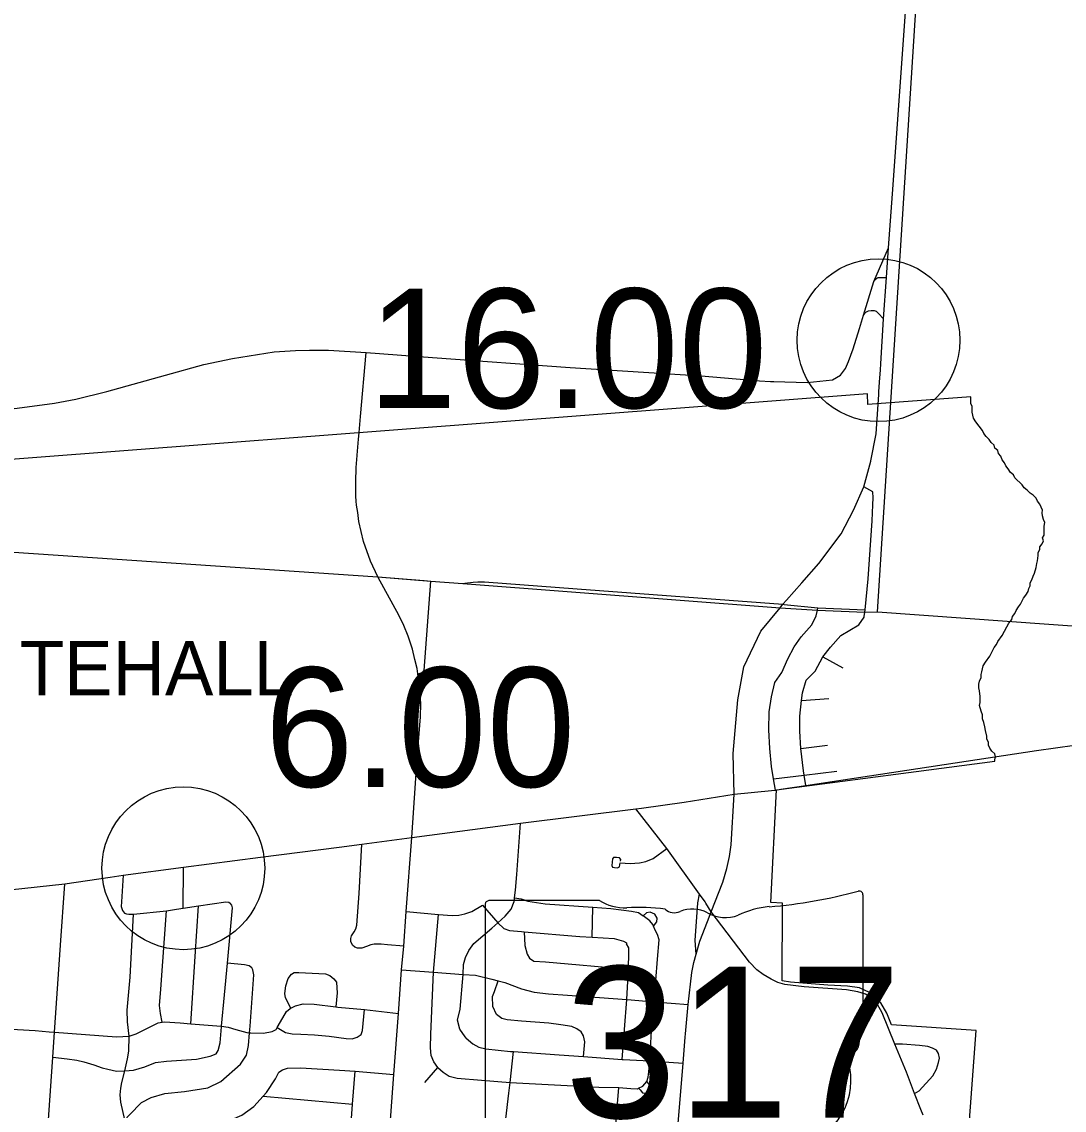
# Model space of a CAD drawing. Extents: x 1659811 to 1934326, y 644115 to 934867.
# Drawn here: x 1857121 to 1866727, y 717084 to 727111 of the extents above; entities that cross this region are included whole.
import ezdxf

# ---------------------------------------------------------------- set-up
doc = ezdxf.new("R2010")
doc.units = 0
for name, color, linetype in [('Default', 7, 'Continuous'), ('GM_X_City_Street', 7, 'Continuous'), ('GM_X_Corporation', 7, 'Continuous'), ('GM_X_Corporation_Text', 7, 'Continuous'), ('GM_X_State_Route', 7, 'Continuous'), ('GM_X_State_Shield', 7, 'Continuous'), ('GM_X_Township', 7, 'Continuous')]:
    doc.layers.add(name, color=color, linetype=linetype)

msp = doc.modelspace()

# ---------------------------------------------------------------- linework, layer by layer
at = {"layer": 'Default'}
for centre in [(1865016, 724177), (1858610, 719313)]:
    msp.add_circle(centre, 750, dxfattribs=at)
at = {"layer": 'GM_X_City_Street'}
for points in [[(1864051, 723797), (1864359, 723788), (1864593, 723813), (1864664, 723856), (1864711, 723918), (1864738, 723982), (1864783, 724097), (1864840, 724285), (1864877, 724407), (1864971, 724717), (1865108, 725027)], [(1864971, 724717), (1864988, 724740), (1864999, 724748), (1865013, 724754), (1865022, 724755), (1865029, 724756), (1865088, 724755)], [(1864877, 724407), (1864888, 724423), (1864892, 724428), (1864900, 724435), (1864924, 724449), (1864948, 724452), (1864975, 724451), (1864993, 724444), (1865010, 724430), (1865014, 724423), (1865063, 724375)], [(1856083, 723438), (1857078, 723550), (1857423, 723598), (1857620, 723633), (1857905, 723706), (1858446, 723856), (1858799, 723953), (1859062, 724010), (1859448, 724071), (1859644, 724084), (1859774, 724086)], [(1859774, 724086), (1859807, 724087), (1859947, 724087), (1860295, 724064)], [(1860230, 723328), (1860243, 723475), (1860295, 724064)], [(1860295, 724064), (1860907, 724019), (1862175, 723925), (1863380, 723850), (1863918, 723802), (1864019, 723798), (1864051, 723797)], [(1860213, 723118), (1860225, 723266), (1860230, 723324), (1860230, 723328)], [(1860203, 722696), (1860199, 722742), (1860198, 722872), (1860204, 723006), (1860213, 723115), (1860213, 723118)], [(1864963, 722660), (1864966, 722724), (1864964, 722780), (1864879, 722826)], [(1860406, 721991), (1860402, 721998), (1860334, 722142), (1860271, 722324), (1860228, 722506), (1860218, 722590), (1860206, 722658), (1860203, 722696)], [(1864883, 721633), (1864890, 721673), (1864894, 721694), (1864919, 721979), (1864957, 722515), (1864963, 722660)], [(1860402, 721998), (1860829, 721963)], [(1860715, 719595), (1860765, 720325), (1860795, 720708), (1860798, 720830), (1860790, 720955), (1860770, 721104), (1860764, 721153), (1860743, 721237), (1860721, 721330), (1860681, 721452), (1860641, 721550), (1860595, 721646), (1860406, 721991)], [(1860770, 721104), (1860813, 721117), (1860828, 721134), (1860890, 721958)], [(1860829, 721963), (1860890, 721958), (1861185, 721935), (1861204, 721938)], [(1861204, 721938), (1861282, 721948), (1861324, 721951), (1861384, 721952), (1862238, 721886), (1864135, 721745), (1864145, 721744)], [(1864065, 720034), (1864049, 720136), (1864029, 720252), (1864013, 720416), (1864004, 720587), (1864008, 720755), (1864028, 720891), (1864059, 721025), (1864125, 721116), (1864179, 721243), (1864237, 721354), (1864303, 721446), (1864401, 721554), (1864442, 721637), (1864452, 721692), (1864456, 721713)], [(1864145, 721744), (1864456, 721713), (1864894, 721694)], [(1864345, 720076), (1864330, 720171), (1864324, 720212), (1864301, 720416), (1864290, 720577), (1864292, 720713), (1864305, 720858), (1864315, 720929), (1864349, 721045), (1864433, 721128), (1864504, 721262), (1864574, 721351), (1864668, 721457), (1864834, 721554), (1864882, 721626), (1864883, 721633)], [(1864504, 721262), (1864687, 721160)], [(1864305, 720858), (1864557, 720876)], [(1864301, 720416), (1864545, 720448)], [(1864049, 720136), (1864330, 720171), (1864632, 720209)], [(1863425, 718991), (1863417, 719004), (1863365, 719074), (1863064, 719495), (1862780, 719861)], [(1861216, 717747), (1861184, 717790), (1861157, 717831), (1861135, 717915), (1861160, 718016), (1861189, 718334), (1861191, 718427), (1861210, 718492), (1861241, 718556), (1861288, 718621), (1861454, 718762), (1861508, 718810), (1861575, 718871), (1861631, 718937), (1861657, 719007), (1861662, 719041), (1861672, 719111), (1861682, 719255), (1861716, 719730)], [(1860052, 711084), (1860055, 711107), (1860064, 711233), (1860092, 711537), (1860128, 712001), (1860141, 712209), (1860174, 712565), (1860251, 713477), (1860253, 713524), (1860310, 714273), (1860368, 715070), (1860409, 715537), (1860428, 715834), (1860449, 716129), (1860493, 716659), (1860550, 717412), (1860592, 717976), (1860621, 718378), (1860641, 718596), (1860664, 718914), (1860715, 719595)], [(1860641, 718596), (1860490, 718607), (1860432, 718615), (1860392, 718615), (1860369, 718615), (1860338, 718607), (1860297, 718592), (1860254, 718578), (1860215, 718577), (1860189, 718587), (1860168, 718606), (1860152, 718639), (1860152, 718665), (1860158, 718691), (1860184, 718727), (1860199, 718755), (1860210, 718789), (1860229, 719081), (1860255, 719536)], [(1862639, 719379), (1862640, 719393), (1862630, 719408), (1862602, 719412), (1862574, 719411), (1862563, 719401), (1862560, 719370), (1862558, 719340), (1862564, 719324), (1862584, 719320), (1862612, 719318), (1862629, 719326), (1862636, 719364), (1862726, 719356), (1862814, 719364), (1862873, 719376), (1862940, 719404), (1863064, 719495)], [(1858608, 718945), (1858613, 719324)], [(1858057, 719248), (1858041, 719004), (1858038, 718962), (1858048, 718925), (1858067, 718898), (1858085, 718894)], [(1857183, 712685), (1857197, 712881), (1857199, 712956), (1857193, 713044), (1857181, 713127), (1857151, 713241), (1857132, 713311), (1857122, 713352), (1857118, 713399), (1857116, 713464), (1857125, 713531), (1857146, 713815), (1857167, 714104), (1857276, 715622), (1857348, 716662), (1857354, 716821), (1857409, 717574), (1857423, 717802), (1857478, 718606), (1857518, 719171)], [(1858085, 718894), (1858108, 718890), (1858151, 718891), (1858456, 718922), (1858547, 718936), (1858608, 718945), (1858751, 718966), (1859003, 719003), (1859029, 719002), (1859041, 718992)], [(1861662, 719041), (1861724, 719031), (1861783, 719011), (1861945, 718986), (1862382, 718955), (1862548, 718943), (1862739, 718919), (1862805, 718907), (1862848, 718874)], [(1863335, 718522), (1863326, 718649), (1863352, 718996), (1863365, 719074)], [(1858414, 717894), (1858399, 717976), (1858391, 718049), (1858402, 718199), (1858456, 718922)], [(1858679, 717881), (1858719, 718500), (1858751, 718966)], [(1858962, 717857), (1858962, 717859), (1858989, 718146), (1859016, 718438), (1859064, 718949), (1859056, 718972), (1859041, 718992)], [(1860664, 718914), (1860962, 718888), (1861087, 718877), (1861149, 718882), (1861205, 718892), (1861268, 718915), (1861368, 718973)], [(1861368, 718973), (1861508, 718810), (1861564, 718759), (1861615, 718739), (1861725, 718730), (1861751, 718728), (1862264, 718685), (1862378, 718678), (1862580, 718667), (1862665, 718643), (1862693, 718626), (1862692, 718616)], [(1862378, 718678), (1862382, 718955)], [(1862942, 718781), (1862973, 718820), (1862975, 718852), (1862953, 718889), (1862911, 718910), (1862879, 718903), (1862848, 718874)], [(1865427, 717038), (1865406, 717091), (1865346, 717238), (1865272, 717436), (1865166, 717693), (1865049, 717981), (1865007, 718057), (1864948, 718119), (1864895, 718154), (1864824, 718175), (1864722, 718193), (1864329, 718221), (1864152, 718243), (1864089, 718262), (1864027, 718290), (1863954, 718333), (1863894, 718379), (1863827, 718448), (1863475, 718913), (1863425, 718991)], [(1858018, 716455), (1858049, 716433), (1858081, 716424), (1858133, 716438), (1858162, 716461), (1858185, 716497), (1858196, 716538), (1858194, 716589), (1858186, 716651), (1858070, 716996), (1858034, 717157), (1858028, 717227), (1858034, 717287), (1858042, 717340), (1858071, 717448), (1858095, 717557), (1858108, 717627), (1858112, 717767), (1858095, 717898), (1858092, 718006), (1858119, 718309), (1858151, 718891)], [(1860956, 717478), (1860918, 717529), (1860894, 717588), (1860886, 717660), (1860889, 717786), (1860914, 718355), (1860962, 718888)], [(1862882, 717350), (1862893, 717390), (1862900, 717437), (1862907, 717538), (1862925, 717816), (1862947, 718084), (1862979, 718475), (1862994, 718655), (1862979, 718702), (1862958, 718743), (1862942, 718781), (1862936, 718795), (1862907, 718828), (1862848, 718874)], [(1861751, 718728), (1861757, 718603), (1861777, 718522), (1861800, 718486), (1861839, 718458), (1861947, 718451), (1862711, 718383)], [(1862654, 717553), (1862696, 718105), (1862711, 718383), (1862713, 718413), (1862715, 718511), (1862715, 718579), (1862692, 718616)], [(1857354, 716821), (1857816, 716791), (1857898, 716817), (1857940, 716841), (1857987, 716889), (1858070, 716996), (1858113, 717042), (1858225, 717154), (1858313, 717201), (1858438, 717238), (1858622, 717256), (1858836, 717292), (1858955, 717349), (1859138, 717508), (1859191, 717591), (1859209, 717680), (1859220, 717797), (1859226, 717860), (1859260, 718332), (1859251, 718377), (1859240, 718395), (1859216, 718414), (1859175, 718423), (1859016, 718438)], [(1859601, 718024), (1859552, 718121), (1859545, 718158), (1859553, 718230), (1859577, 718297), (1859608, 718338), (1859631, 718354), (1859675, 718354), (1859919, 718341), (1859960, 718326), (1859997, 718295), (1860021, 718264), (1860025, 718212), (1860026, 718166), (1860014, 718038)], [(1860621, 718378), (1860914, 718355), (1861189, 718334), (1861303, 718328), (1861454, 718291), (1861510, 718276), (1861571, 718260), (1861726, 718203), (1861843, 718172), (1861975, 718156), (1862150, 718143), (1862696, 718105), (1862700, 718105), (1862947, 718084), (1863261, 718057)], [(1862298, 717579), (1862310, 717715), (1862296, 717768), (1862275, 717806), (1862235, 717834), (1862190, 717857), (1862089, 717872), (1861979, 717887), (1861725, 717906), (1861595, 717916), (1861546, 717928), (1861495, 717967), (1861463, 718040), (1861460, 718133), (1861477, 718178), (1861510, 718276)], [(1857374, 717806), (1857423, 717802), (1857993, 717760), (1858112, 717767), (1858174, 717789), (1858379, 717889), (1858414, 717894), (1858435, 717897), (1858581, 717889), (1858679, 717881), (1858958, 717860), (1858962, 717859), (1859024, 717850), (1859095, 717828), (1859195, 717799), (1859220, 717797), (1859231, 717796), (1859350, 717793), (1859427, 717808), (1859464, 717829), (1859474, 717846), (1859506, 717900), (1859562, 717993), (1859593, 718020), (1859601, 718024), (1859644, 718047), (1859713, 718063), (1859815, 718062), (1860014, 718038), (1860034, 718035), (1860279, 718011), (1860592, 717976)], [(1859474, 717846), (1859551, 717799), (1859612, 717787), (1859694, 717785), (1859820, 717779), (1859954, 717765), (1860110, 717745), (1860166, 717743), (1860212, 717756), (1860249, 717781), (1860260, 717820), (1860279, 718011)], [(1855662, 717931), (1856545, 717872), (1856551, 717871), (1856865, 717839), (1857246, 717819), (1857374, 717806)], [(1857409, 717574), (1857541, 717558), (1857630, 717546), (1857692, 717530), (1857785, 717501), (1857862, 717476), (1857913, 717462), (1857995, 717445), (1858071, 717448), (1858151, 717452), (1858256, 717484), (1858352, 717523), (1858454, 717536), (1858731, 717554), (1858856, 717582), (1858911, 717605), (1858932, 717634), (1858948, 717704), (1858961, 717851), (1858962, 717857)], [(1861216, 717747), (1861277, 717695), (1861334, 717665), (1861398, 717651), (1861625, 717625), (1861653, 717626), (1862072, 717596), (1862298, 717579), (1862654, 717553), (1862664, 717553), (1862907, 717538), (1863216, 717519)], [(1861576, 715736), (1861577, 715742), (1861579, 715766), (1861602, 716029), (1861621, 716244), (1861625, 716332), (1861640, 716622), (1861640, 716688), (1861641, 716708), (1861630, 716767), (1861581, 716946), (1861583, 717006), (1861608, 717242), (1861620, 717341), (1861653, 717626)], [(1865346, 717238), (1865390, 717263), (1865516, 717401), (1865549, 717463), (1865569, 717523), (1865578, 717564), (1865569, 717608), (1865549, 717638), (1865512, 717656), (1865470, 717671), (1865392, 717680), (1865236, 717693), (1865166, 717693)], [(1858418, 716344), (1858445, 716444), (1858463, 716587), (1858467, 716621), (1858481, 716735), (1858529, 716846), (1858572, 716903), (1858645, 716935), (1858782, 716945), (1858934, 716961), (1859016, 716986), (1859057, 716999), (1859149, 717039), (1859261, 717120), (1859347, 717215), (1859377, 717249), (1859458, 717373), (1859490, 717434), (1859525, 717457), (1859571, 717471), (1859691, 717474), (1860049, 717452), (1860194, 717444), (1860550, 717412)], [(1860035, 716223), (1860069, 716291), (1860079, 716352), (1860124, 716507), (1860139, 716686), (1860146, 716837), (1860168, 717140), (1860194, 717444)], [(1860836, 717341), (1860956, 717478)], [(1860956, 717478), (1861003, 717434), (1861058, 717398), (1861132, 717380), (1861357, 717360), (1861620, 717341), (1861679, 717336), (1862440, 717296), (1862624, 717293), (1862732, 717284), (1862794, 717282), (1862804, 717287), (1862843, 717305), (1862882, 717350)], [(1862804, 717287), (1862820, 717271), (1862841, 717243), (1862869, 717240), (1862893, 717263), (1862906, 717295), (1862901, 717325), (1862882, 717350)], [(1859347, 717215), (1860168, 717140)], [(1862559, 715750), (1862560, 715766), (1862563, 715792), (1862548, 715856), (1862526, 715965), (1862526, 715971), (1862527, 716025), (1862596, 716957), (1862624, 717293)]]:
    msp.add_lwpolyline(points, dxfattribs=at)
at = {"layer": 'GM_X_Corporation'}
msp.add_lwpolyline([(1865841, 716826), (1865915, 717820), (1865135, 717872), (1865093, 717979), (1865038, 718073), (1864978, 718135), (1864932, 718170), (1864840, 718211), (1864731, 718228), (1864549, 718237), (1864205, 718264), (1864129, 718276), (1864132, 718993), (1864023, 718999), (1864077, 720035), (1866088, 720299), (1866088, 720312), (1866095, 720339), (1866088, 720366), (1866061, 720393), (1866041, 720420), (1866028, 720447), (1866028, 720474), (1866014, 720501), (1866014, 720529), (1866000, 720583), (1865994, 720617), (1865987, 720657), (1865973, 720691), (1865973, 720725), (1865960, 720759), (1865946, 720813), (1865953, 720840), (1865953, 720894), (1865946, 720948), (1865940, 720975), (1865940, 721009), (1865946, 721036), (1865960, 721070), (1865960, 721097), (1865967, 721124), (1865973, 721151), (1865980, 721178), (1866000, 721212), (1866041, 721266), (1866082, 721348), (1866102, 721375), (1866116, 721402), (1866156, 721456), (1866197, 721537), (1866217, 721571), (1866244, 721605), (1866251, 721632), (1866271, 721659), (1866285, 721686), (1866305, 721720), (1866325, 721747), (1866352, 721801), (1866373, 721828), (1866393, 721862), (1866400, 721889), (1866413, 721916), (1866413, 721943), (1866427, 721970), (1866440, 722004), (1866454, 722031), (1866468, 722085), (1866474, 722119), (1866481, 722146), (1866488, 722194), (1866488, 722221), (1866501, 722248), (1866501, 722275), (1866522, 722302), (1866535, 722329), (1866528, 722356), (1866542, 722383), (1866542, 722410), (1866542, 722437), (1866542, 722465), (1866549, 722498), (1866535, 722525), (1866528, 722559), (1866522, 722586), (1866528, 722613), (1866501, 722668), (1866481, 722695), (1866467, 722722), (1866440, 722749), (1866413, 722769), (1866386, 722796), (1866359, 722817), (1866339, 722844), (1866271, 722911), (1866258, 722938), (1866231, 722959), (1866210, 722993), (1866190, 723020), (1866176, 723047), (1866156, 723074), (1866143, 723108), (1866122, 723135), (1866115, 723162), (1866088, 723182), (1866082, 723209), (1866055, 723236), (1866034, 723263), (1866007, 723290), (1865987, 723317), (1865973, 723345), (1865912, 723426), (1865892, 723460), (1865879, 723514), (1865879, 723568), (1865865, 723595), (1865865, 723656), (1864918, 723584), (1864915, 723684), (1853770, 722829)], dxfattribs=at)
at = {"layer": 'GM_X_State_Route'}
for points in [[(1865108, 725027), (1865145, 725525), (1865269, 727286)], [(1865036, 723959), (1865063, 724375), (1865088, 724755), (1865108, 725027)], [(1865033, 723903), (1865036, 723959)], [(1865026, 723791), (1865033, 723903)], [(1865018, 723678), (1865020, 723701), (1865026, 723791)], [(1864944, 723065), (1864994, 723315), (1865018, 723678)], [(1864167, 721782), (1864309, 721943), (1864465, 722119), (1864670, 722393), (1864786, 722612), (1864879, 722826), (1864944, 723062), (1864944, 723065)], [(1863684, 719995), (1863677, 720369), (1863720, 720865), (1863775, 721170), (1863932, 721496), (1864108, 721712), (1864135, 721745), (1864167, 721782)], [(1865723, 720284), (1866472, 720397), (1867171, 720497)], [(1864115, 720041), (1864345, 720076), (1865723, 720284)], [(1863684, 719995), (1864030, 720028), (1864061, 720033)], [(1864061, 720033), (1864065, 720034), (1864115, 720041)], [(1862833, 719868), (1863225, 719923), (1863684, 719995)], [(1863238, 717788), (1863261, 718057), (1863296, 718352), (1863315, 718446), (1863335, 718522), (1863370, 718642), (1863441, 718824), (1863475, 718913), (1863580, 719185), (1863619, 719311), (1863642, 719422), (1863658, 719528), (1863684, 719995)], [(1857936, 719230), (1858057, 719248), (1858613, 719324), (1859320, 719416), (1860047, 719506), (1860255, 719536), (1860715, 719595), (1861716, 719730), (1862780, 719861), (1862833, 719868)], [(1855228, 718891), (1855739, 718952), (1856627, 719075), (1856636, 719076), (1857518, 719171), (1857936, 719230)], [(1863102, 715953), (1863165, 716912), (1863166, 716926), (1863216, 717519), (1863235, 717756), (1863238, 717788)]]:
    msp.add_lwpolyline(points, dxfattribs=at)
at = {"layer": 'GM_X_State_Shield'}
for p, q in [((1862446, 719015), (1861426, 719015)), ((1864873, 717962), (1864873, 719068)), ((1861392, 718979), (1861392, 716866)), ((1864872, 717962), (1864873, 717962))]:
    msp.add_line(p, q, dxfattribs=at)
for centre, major_axis, start_param, end_param in [((1863633, 721896), (3691, 0), 4.814394, 5.042369), ((1864834, 719072), (38.7, 0), 6.141152, 7.989035), ((1861432, 718983), (40.3, 0), 1.712693, 3.28349), ((1862688, 719261), (391, 0), 4.042523, 4.731795), ((1862818, 717829), (1404, 0), 1.404758, 1.657858), ((1863137, 718994), (113, 0), 3.836095, 5.185415), ((1863302, 718750), (235, 0), 0.950623, 2.079405), ((1863605, 719085), (282, 0), 4.081561, 5.145723), ((1864104, 718370), (743, 0), 1.699011, 2.107814), ((1864864, 717881), (60, 0), 1.883978, 3.671073), ((1864831, 717958), (41.5, 0), 5.05454, 6.418171), ((1864482, 717741), (360, 0), 5.934695, 6.695948), ((1865011, 717500), (262, 0), 2.387724, 3.262537), ((1863839, 717359), (923, 0), 5.101752, 6.440018)]:
    msp.add_ellipse(centre, major_axis=major_axis, ratio=0.8, start_param=start_param, end_param=end_param, dxfattribs=at)
at = {"layer": 'GM_X_Township'}
for points in [[(1865005, 721674), (1865437, 728430)], [(1852558, 722529), (1860402, 721998), (1860890, 721958), (1861185, 721935), (1864108, 721712), (1864452, 721692), (1864890, 721673), (1865005, 721674), (1869019, 721386), (1869118, 721378), (1869254, 721373), (1869316, 721374), (1869370, 721369), (1869844, 721348), (1870289, 721311), (1872212, 721093), (1874254, 720949), (1875526, 720860)]]:
    msp.add_lwpolyline(points, dxfattribs=at)

# ---------------------------------------------------------------- texts
at = {"layer": 'Default'}
for s, p in [('16.00', (1860311, 723553)), ('6.00', (1859360, 720063))]:
    msp.add_text(s, height=1100, dxfattribs=at).set_placement(p)
at = {"layer": 'GM_X_Corporation_Text'}
msp.add_text('WHITEHALL', height=500, rotation=0, dxfattribs=at).set_placement((1855804, 720906))
at = {"layer": 'GM_X_State_Shield'}
msp.add_text('317', height=1392.2, dxfattribs=at).set_placement((1862122, 717015))

doc.saveas('drawing.dxf')
